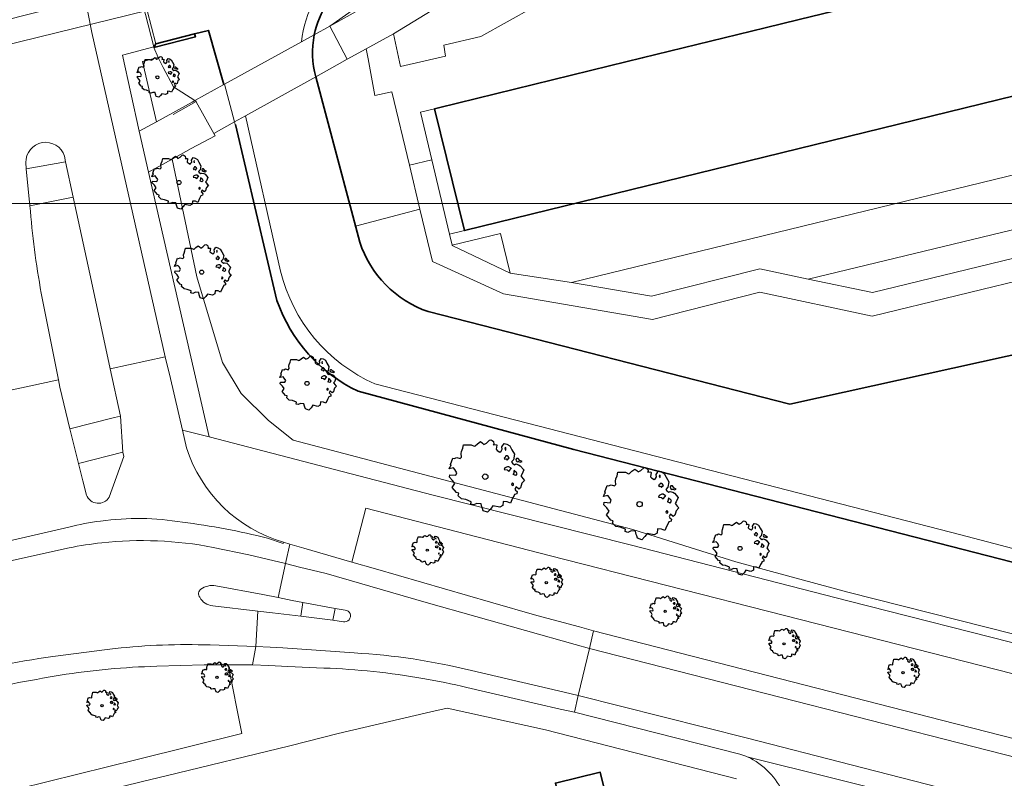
# Model space of a CAD drawing. Header units: metres. Extents: x 152391 to 157968, y 462336 to 467280.
# Tile 622 of 656: x 156858 to 156940, y 464230 to 464293. Entities that reach past the tile are written whole.
import ezdxf

# ---------------------------------------------------------------- set-up
doc = ezdxf.new("R2010")
doc.units = ezdxf.units.M
doc.header["$LTSCALE"] = 0.75
doc.layers.get('0').update_dxf_attribs({"lineweight": 25})
for name, color, linetype, lineweight in [('B-GV-GR-BOOM-S', 252, 'Continuous', 25), ('B-WE-GK-BESCHOEIING-G', 251, 'GK-BESCHOEIING', 35), ('B-WE-GK-KADEMUUR-GV', 5, 'Continuous', 35), ('B-WE-GR-BEPLANTING_CULTUUR_BODEMBEDEKKER-GV', 251, 'Continuous', 18), ('B-WE-GR-BEPLANTING_CULTUUR_HEESTERS-GV', 251, 'Continuous', 18), ('B-WE-GR-BEPLANTING_CULTUUR_VASTE PLANTENVAK-GV', 251, 'Continuous', 18), ('B-WE-GR-GROENVOORZIENING-GV', 251, 'Continuous', 18), ('B-WE-GR-HAAG-GV', 251, 'Continuous', 13), ('B-WE-GW-TALUD_KRUIN-G', 251, 'Continuous', 18), ('B-WE-IE-TERREINAFSCHEIDING_KUNSTMATIG_MUUR-GV', 251, 'Continuous', 18), ('B-WE-KW-KUNSTWERK_DEK-GV', 5, 'Continuous', 18), ('B-WE-KW-KUNSTWERK_DUIKER-G', 5, 'Continuous', 18), ('B-WE-KW-KUNSTWERK_DUIKER-GV', 5, 'Continuous', 18), ('B-WE-KW-KUNSTWERK_LANDHOOFD-GV', 5, 'Continuous', 18), ('B-WE-OG-BEBOUWING-GV', 6, 'Continuous', 35), ('B-WE-OG-TERREIN_CULTUURSCHEIDING-GV', 251, 'Continuous', 18), ('B-WE-OG-WATER_SLOOT-GV', 251, 'Continuous', 18), ('B-WE-VH-VERHARDING_ASFALT-GV', 251, 'Continuous', 18), ('B-WE-VH-VERHARDING_BETONSTRAATSTEEN-GV', 251, 'Continuous', 18), ('B-WE-VH-VERHARDING_OPEN-GV', 251, 'Continuous', 18), ('B-WE-VH-VERHARDING_STRAATBAKSTEEN-GV', 251, 'Continuous', 18), ('B-WE-VH-VERHARDING_TEGEL-GV', 251, 'Continuous', 18)]:
    doc.layers.add(name, color=color, linetype=linetype, lineweight=lineweight)
doc.layers.add('X-XX-AL-TEKENBLAD_HULPLIJN-G', color=7, linetype='Continuous', lineweight=18, plot=False)
doc.linetypes.add('GK-BESCHOEIING', pattern='A,30,-5,[1,NLCS.SHX,S=1,R=0,X=0,Y=0],-5', length=40)

# ---------------------------------------------------------------- blocks, each defined once
blk = doc.blocks.new('SGR-BOOM_21_30')
at = {"linetype": 'Continuous'}
for p, q in [((-0.365, 1.548), (-0.226, 1.647)), ((-0.226, 1.647), (-0.133, 1.581)), ((0.065, 1.581), (0.205, 1.712)), ((0.205, 1.712), (0.263, 1.729)), ((0.263, 1.729), (0.333, 1.696)), ((0.333, 1.696), (0.391, 1.647)), ((0.391, 1.647), (0.402, 1.532)), ((-1.633, 0.579), (-1.528, 0.875)), ((-1.528, 0.875), (-1.458, 0.858)), ((-1.458, 0.858), (-1.342, 0.908)), ((-1.342, 0.908), (-1.179, 0.858)), ((-1.179, 0.858), (-1.121, 0.924)), ((-1.133, 1.088), (-1.109, 1.187)), ((-1.121, 0.924), (-1.133, 1.088)), ((-1.109, 1.187), (-1.051, 1.335)), ((-1.051, 1.335), (-1.016, 1.499)), ((-1.016, 1.499), (-0.668, 1.499)), ((-0.668, 1.499), (-0.516, 1.433)), ((-0.516, 1.433), (-0.47, 1.45)), ((-0.47, 1.45), (-0.365, 1.548)), ((-0.133, 1.581), (-0.063, 1.515)), ((-0.063, 1.515), (0.065, 1.581)), ((0.402, 1.532), (0.379, 1.499)), ((0.379, 1.499), (0.53, 1.515)), ((0.542, 1.483), (0.507, 1.285)), ((0.507, 1.285), (0.565, 1.236)), ((0.53, 1.515), (0.542, 1.483)), ((0.565, 1.236), (0.693, 1.154)), ((0.693, 1.154), (0.751, 1.203)), ((0.751, 1.203), (0.798, 1.285)), ((0.786, 1.4), (0.891, 1.565)), ((0.798, 1.285), (0.786, 1.4)), ((0.891, 1.565), (1.019, 1.532)), ((0.937, 0.908), (0.891, 0.875)), ((0.891, 0.875), (0.926, 0.825)), ((0.972, 1.368), (0.926, 1.335)), ((0.926, 1.335), (0.949, 1.253)), ((0.926, 0.825), (0.984, 0.842)), ((0.972, 0.973), (0.937, 0.908)), ((0.949, 1.253), (0.961, 1.236)), ((0.961, 1.269), (0.972, 1.368)), ((1.03, 0.973), (0.972, 0.973)), ((0.984, 0.842), (1.03, 0.776)), ((1.019, 1.532), (1.158, 1.45)), ((1.077, 0.94), (1.03, 0.973)), ((1.03, 0.776), (1.077, 0.842)), ((1.124, 0.875), (1.077, 0.94)), ((1.077, 0.842), (1.124, 0.875)), ((1.158, 1.45), (1.251, 1.269)), ((1.251, 1.269), (1.379, 1.055)), ((1.379, 1.055), (1.321, 0.793)), ((1.472, 0.858), (1.438, 0.809)), ((1.542, 0.858), (1.472, 0.858)), ((1.624, 0.76), (1.542, 0.858)), ((-1.703, 0.365), (-1.656, 0.48)), ((-1.493, 0.415), (-1.703, 0.365)), ((-1.679, -0.029), (-1.668, 0.086)), ((-1.668, 0.086), (-1.389, 0.07)), ((-1.656, 0.48), (-1.598, 0.53)), ((-1.598, 0.53), (-1.633, 0.579)), ((-1.423, 0.333), (-1.493, 0.415)), ((-1.33, 0.185), (-1.423, 0.333)), ((-1.389, 0.07), (-1.33, 0.185)), ((0.926, 0.415), (0.891, 0.333)), ((0.891, 0.333), (1.03, 0.316)), ((1.054, 0.464), (0.926, 0.415)), ((1.03, 0.316), (1.112, 0.251)), ((1.112, 0.464), (1.054, 0.464)), ((1.217, 0.398), (1.112, 0.464)), ((1.112, 0.251), (1.205, 0.365)), ((1.205, 0.365), (1.24, 0.415)), ((1.321, 0.793), (1.228, 0.694)), ((1.228, 0.694), (1.275, 0.628)), ((1.275, 0.628), (1.379, 0.563)), ((1.344, 0.185), (1.31, 0.103)), ((1.434, 0.049), (1.31, 0.103)), ((1.356, 0.3), (1.344, 0.234)), ((1.344, 0.234), (1.344, 0.185)), ((1.426, 0.234), (1.356, 0.3)), ((1.379, 0.563), (1.438, 0.595)), ((1.472, 0.201), (1.426, 0.234)), ((1.434, 0.049), (1.507, 0.136)), ((1.438, 0.809), (1.461, 0.743)), ((1.438, 0.595), (1.565, 0.563)), ((1.461, 0.743), (1.531, 0.694)), ((1.507, 0.136), (1.472, 0.201)), ((1.531, 0.727), (1.635, 0.678)), ((1.531, 0.694), (1.542, 0.727)), ((1.565, 0.563), (1.635, 0.513)), ((1.728, 0.71), (1.624, 0.76)), ((1.635, 0.678), (1.728, 0.71)), ((1.635, 0.513), (1.81, 0.316)), ((1.717, 0.103), (1.67, 0.037)), ((1.67, 0.037), (1.763, -0.094)), ((1.81, 0.316), (1.717, 0.103)), ((-1.54, -0.177), (-1.679, -0.029)), ((-1.551, -0.505), (-1.493, -0.423)), ((-1.354, -0.752), (-1.551, -0.505)), ((-1.435, -0.324), (-1.54, -0.177)), ((-1.493, -0.423), (-1.435, -0.324)), ((-1.249, -0.784), (-1.354, -0.752)), ((-1.272, -0.899), (-1.249, -0.784)), ((1.286, -0.292), (1.24, -0.357)), ((1.24, -0.357), (1.251, -0.423)), ((1.263, -0.423), (1.333, -0.407)), ((1.333, -0.341), (1.286, -0.292)), ((1.333, -0.407), (1.333, -0.341)), ((1.484, -0.801), (1.368, -0.834)), ((1.461, -0.472), (1.391, -0.587)), ((1.391, -0.587), (1.426, -0.637)), ((1.426, -0.637), (1.496, -0.702)), ((1.577, -0.587), (1.461, -0.472)), ((1.496, -0.702), (1.484, -0.801)), ((1.658, -0.522), (1.577, -0.587)), ((1.682, -0.423), (1.658, -0.522)), ((1.717, -0.308), (1.682, -0.423)), ((1.845, -0.177), (1.717, -0.308)), ((1.763, -0.094), (1.845, -0.177)), ((-1.109, -1.047), (-1.272, -0.899)), ((-0.912, -1.08), (-1.109, -1.047)), ((-0.668, -1.179), (-0.912, -1.08)), ((-0.679, -1.294), (-0.668, -1.179)), ((-0.551, -1.326), (-0.679, -1.294)), ((-0.4, -1.261), (-0.551, -1.326)), ((-0.191, -1.277), (-0.4, -1.261)), ((-0.156, -1.425), (-0.191, -1.277)), ((-0.133, -1.491), (-0.156, -1.425)), ((-0.098, -1.606), (-0.133, -1.491)), ((0.112, -1.671), (-0.098, -1.606)), ((0.251, -1.524), (0.112, -1.671)), ((0.356, -1.376), (0.251, -1.524)), ((0.682, -1.441), (0.356, -1.376)), ((0.833, -1.359), (0.682, -1.441)), ((0.844, -1.162), (0.833, -1.359)), ((1.03, -1.179), (0.844, -1.162)), ((1.182, -1.244), (1.03, -1.179)), ((1.286, -1.014), (1.182, -1.244)), ((1.356, -0.883), (1.286, -1.014)), ((1.368, -0.834), (1.356, -0.883))]:
    blk.add_line(p, q, dxfattribs=at)
blk.add_circle((0, 0), 0.126, dxfattribs=at)
blk = doc.blocks.new('SGR-BOOM_31_50')
at = {"linetype": 'Continuous'}
for p, q in [((-1.479, 1.582), (-1.402, 1.78)), ((-1.402, 1.78), (-1.355, 1.999)), ((-1.355, 1.999), (-0.89, 1.999)), ((-0.89, 1.999), (-0.688, 1.911)), ((-0.688, 1.911), (-0.626, 1.933)), ((-0.626, 1.933), (-0.487, 2.064)), ((-0.487, 2.064), (-0.301, 2.196)), ((-0.301, 2.196), (-0.177, 2.108)), ((-0.177, 2.108), (-0.084, 2.02)), ((-0.084, 2.02), (0.087, 2.108)), ((0.087, 2.108), (0.273, 2.283)), ((0.273, 2.283), (0.351, 2.305)), ((0.351, 2.305), (0.444, 2.261)), ((0.444, 2.261), (0.521, 2.196)), ((0.537, 2.042), (0.506, 1.999)), ((0.506, 1.999), (0.707, 2.02)), ((0.521, 2.196), (0.537, 2.042)), ((0.723, 1.977), (0.676, 1.714)), ((0.676, 1.714), (0.754, 1.648)), ((0.707, 2.02), (0.723, 1.977)), ((0.754, 1.648), (0.924, 1.539)), ((1.002, 1.604), (1.064, 1.714)), ((1.048, 1.867), (1.188, 2.086)), ((1.064, 1.714), (1.048, 1.867)), ((1.188, 2.086), (1.358, 2.042)), ((1.296, 1.823), (1.234, 1.78)), ((1.234, 1.78), (1.265, 1.67)), ((1.265, 1.67), (1.281, 1.648)), ((1.281, 1.692), (1.296, 1.823)), ((1.358, 2.042), (1.545, 1.933)), ((1.545, 1.933), (1.669, 1.692)), ((1.669, 1.692), (1.839, 1.407)), ((-2.177, 0.772), (-2.038, 1.166)), ((-2.038, 1.166), (-1.944, 1.144)), ((-1.944, 1.144), (-1.789, 1.21)), ((-1.789, 1.21), (-1.572, 1.144)), ((-1.572, 1.144), (-1.495, 1.232)), ((-1.51, 1.451), (-1.479, 1.582)), ((-1.495, 1.232), (-1.51, 1.451)), ((0.924, 1.539), (1.002, 1.604)), ((1.25, 1.21), (1.188, 1.166)), ((1.188, 1.166), (1.234, 1.101)), ((1.234, 1.101), (1.312, 1.122)), ((1.296, 1.298), (1.25, 1.21)), ((1.374, 1.298), (1.296, 1.298)), ((1.312, 1.122), (1.374, 1.035)), ((1.436, 1.254), (1.374, 1.298)), ((1.374, 1.035), (1.436, 1.122)), ((1.498, 1.166), (1.436, 1.254)), ((1.436, 1.122), (1.498, 1.166)), ((1.762, 1.057), (1.638, 0.925)), ((1.638, 0.925), (1.7, 0.838)), ((1.7, 0.838), (1.839, 0.75)), ((1.839, 1.407), (1.762, 1.057)), ((1.963, 1.144), (1.917, 1.079)), ((1.917, 1.079), (1.948, 0.991)), ((1.948, 0.991), (2.041, 0.925)), ((2.056, 1.144), (1.963, 1.144)), ((2.041, 0.969), (2.18, 0.903)), ((2.041, 0.925), (2.056, 0.969)), ((2.165, 1.013), (2.056, 1.144)), ((2.304, 0.947), (2.165, 1.013)), ((2.18, 0.903), (2.304, 0.947)), ((-2.27, 0.487), (-2.208, 0.641)), ((-1.991, 0.553), (-2.27, 0.487)), ((-2.239, -0.038), (-2.224, 0.115)), ((-2.224, 0.115), (-1.851, 0.093)), ((-2.208, 0.641), (-2.131, 0.706)), ((-2.131, 0.706), (-2.177, 0.772)), ((-1.898, 0.444), (-1.991, 0.553)), ((-1.774, 0.246), (-1.898, 0.444)), ((-1.851, 0.093), (-1.774, 0.246)), ((1.234, 0.553), (1.188, 0.444)), ((1.188, 0.444), (1.374, 0.422)), ((1.405, 0.619), (1.234, 0.553)), ((1.374, 0.422), (1.483, 0.334)), ((1.483, 0.619), (1.405, 0.619)), ((1.622, 0.531), (1.483, 0.619)), ((1.483, 0.334), (1.607, 0.487)), ((1.607, 0.487), (1.653, 0.553)), ((1.793, 0.246), (1.746, 0.137)), ((1.911, 0.065), (1.746, 0.137)), ((1.808, 0.4), (1.793, 0.312)), ((1.793, 0.312), (1.793, 0.246)), ((1.901, 0.312), (1.808, 0.4)), ((1.839, 0.75), (1.917, 0.794)), ((1.963, 0.268), (1.901, 0.312)), ((1.911, 0.065), (2.01, 0.181)), ((1.917, 0.794), (2.087, 0.75)), ((2.01, 0.181), (1.963, 0.268)), ((2.087, 0.75), (2.18, 0.684)), ((2.18, 0.684), (2.413, 0.422)), ((2.289, 0.137), (2.227, 0.049)), ((2.227, 0.049), (2.351, -0.126)), ((2.413, 0.422), (2.289, 0.137)), ((-2.053, -0.235), (-2.239, -0.038)), ((-2.069, -0.673), (-1.991, -0.564)), ((-1.805, -1.002), (-2.069, -0.673)), ((-1.913, -0.433), (-2.053, -0.235)), ((-1.991, -0.564), (-1.913, -0.433)), ((1.715, -0.389), (1.653, -0.476)), ((1.653, -0.476), (1.669, -0.564)), ((1.684, -0.564), (1.777, -0.542)), ((1.777, -0.454), (1.715, -0.389)), ((1.777, -0.542), (1.777, -0.454)), ((1.948, -0.63), (1.855, -0.783)), ((1.855, -0.783), (1.901, -0.849)), ((2.103, -0.783), (1.948, -0.63)), ((2.211, -0.695), (2.103, -0.783)), ((2.242, -0.564), (2.211, -0.695)), ((2.289, -0.411), (2.242, -0.564)), ((2.459, -0.235), (2.289, -0.411)), ((2.351, -0.126), (2.459, -0.235)), ((-1.665, -1.046), (-1.805, -1.002)), ((-1.696, -1.199), (-1.665, -1.046)), ((-1.479, -1.396), (-1.696, -1.199)), ((-1.216, -1.44), (-1.479, -1.396)), ((-0.89, -1.571), (-1.216, -1.44)), ((-0.906, -1.725), (-0.89, -1.571)), ((1.126, -1.55), (1.11, -1.812)), ((1.374, -1.571), (1.126, -1.55)), ((1.576, -1.659), (1.374, -1.571)), ((1.715, -1.352), (1.576, -1.659)), ((1.808, -1.177), (1.715, -1.352)), ((1.824, -1.112), (1.808, -1.177)), ((1.979, -1.068), (1.824, -1.112)), ((1.901, -0.849), (1.994, -0.936)), ((1.994, -0.936), (1.979, -1.068)), ((-0.735, -1.769), (-0.906, -1.725)), ((-0.533, -1.681), (-0.735, -1.769)), ((-0.254, -1.703), (-0.533, -1.681)), ((-0.208, -1.9), (-0.254, -1.703)), ((-0.177, -1.988), (-0.208, -1.9)), ((-0.13, -2.141), (-0.177, -1.988)), ((0.149, -2.229), (-0.13, -2.141)), ((0.335, -2.031), (0.149, -2.229)), ((0.475, -1.834), (0.335, -2.031)), ((0.909, -1.922), (0.475, -1.834)), ((1.11, -1.812), (0.909, -1.922))]:
    blk.add_line(p, q, dxfattribs=at)
blk.add_circle((0, 0), 0.169, dxfattribs=at)
blk = doc.blocks.new('SGR-BOOM_50_100')
at = {"linetype": 'Continuous'}
for p, q in [((-1.869, 2.373), (-1.807, 2.665)), ((-1.807, 2.665), (-1.187, 2.665)), ((-1.187, 2.665), (-0.918, 2.548)), ((-0.918, 2.548), (-0.835, 2.577)), ((-0.835, 2.577), (-0.649, 2.752)), ((-0.649, 2.752), (-0.401, 2.928)), ((-0.401, 2.928), (-0.236, 2.811)), ((-0.236, 2.811), (-0.112, 2.694)), ((-0.112, 2.694), (0.116, 2.811)), ((0.116, 2.811), (0.364, 3.044)), ((0.364, 3.044), (0.467, 3.074)), ((0.467, 3.074), (0.591, 3.015)), ((0.591, 3.015), (0.695, 2.928)), ((0.715, 2.723), (0.674, 2.665)), ((0.674, 2.665), (0.943, 2.694)), ((0.695, 2.928), (0.715, 2.723)), ((0.964, 2.636), (0.902, 2.285)), ((0.943, 2.694), (0.964, 2.636)), ((1.398, 2.49), (1.584, 2.782)), ((1.418, 2.285), (1.398, 2.49)), ((1.584, 2.782), (1.811, 2.723)), ((1.811, 2.723), (2.059, 2.577)), ((2.059, 2.577), (2.225, 2.256)), ((-2.014, 1.935), (-1.972, 2.11)), ((-1.993, 1.643), (-2.014, 1.935)), ((-1.972, 2.11), (-1.869, 2.373)), ((0.902, 2.285), (1.005, 2.198)), ((1.005, 2.198), (1.232, 2.052)), ((1.232, 2.052), (1.336, 2.139)), ((1.336, 2.139), (1.418, 2.285)), ((1.729, 2.431), (1.646, 2.373)), ((1.646, 2.373), (1.687, 2.227)), ((1.729, 1.73), (1.667, 1.613)), ((1.687, 2.227), (1.708, 2.198)), ((1.708, 2.256), (1.729, 2.431)), ((1.832, 1.73), (1.729, 1.73)), ((1.915, 1.672), (1.832, 1.73)), ((1.997, 1.555), (1.915, 1.672)), ((2.225, 2.256), (2.452, 1.876)), ((2.452, 1.876), (2.349, 1.409)), ((-3.027, 0.65), (-2.944, 0.854)), ((-2.944, 0.854), (-2.841, 0.942)), ((-2.903, 1.029), (-2.717, 1.555)), ((-2.841, 0.942), (-2.903, 1.029)), ((-2.717, 1.555), (-2.593, 1.526)), ((-2.593, 1.526), (-2.386, 1.613)), ((-2.386, 1.613), (-2.096, 1.526)), ((-2.096, 1.526), (-1.993, 1.643)), ((1.667, 1.613), (1.584, 1.555)), ((1.584, 1.555), (1.646, 1.467)), ((1.646, 1.467), (1.749, 1.497)), ((1.873, 0.825), (1.646, 0.737)), ((1.749, 1.497), (1.832, 1.38)), ((1.832, 1.38), (1.915, 1.497)), ((1.977, 0.825), (1.873, 0.825)), ((1.915, 1.497), (1.997, 1.555)), ((2.163, 0.708), (1.977, 0.825)), ((2.349, 1.409), (2.183, 1.234)), ((2.183, 1.234), (2.266, 1.117)), ((2.266, 1.117), (2.452, 1)), ((2.452, 1), (2.556, 1.059)), ((2.618, 1.526), (2.556, 1.438)), ((2.556, 1.438), (2.597, 1.321)), ((2.556, 1.059), (2.783, 1)), ((2.597, 1.321), (2.721, 1.234)), ((2.742, 1.526), (2.618, 1.526)), ((2.721, 1.292), (2.907, 1.205)), ((2.721, 1.234), (2.742, 1.292)), ((2.886, 1.351), (2.742, 1.526)), ((2.783, 1), (2.907, 0.913)), ((3.072, 1.263), (2.886, 1.351)), ((2.907, 1.205), (3.072, 1.263)), ((2.907, 0.913), (3.217, 0.562)), ((-2.655, 0.737), (-3.027, 0.65)), ((-2.985, -0.051), (-2.965, 0.153)), ((-2.965, 0.153), (-2.469, 0.124)), ((-2.531, 0.591), (-2.655, 0.737)), ((-2.365, 0.329), (-2.531, 0.591)), ((-2.469, 0.124), (-2.365, 0.329)), ((1.646, 0.737), (1.584, 0.591)), ((1.584, 0.591), (1.832, 0.562)), ((1.832, 0.562), (1.977, 0.445)), ((1.977, 0.445), (2.142, 0.65)), ((2.142, 0.65), (2.204, 0.737)), ((2.39, 0.329), (2.328, 0.183)), ((2.549, 0.087), (2.328, 0.183)), ((2.411, 0.533), (2.39, 0.416)), ((2.39, 0.416), (2.39, 0.329)), ((2.535, 0.416), (2.411, 0.533)), ((2.618, 0.358), (2.535, 0.416)), ((2.549, 0.087), (2.68, 0.241)), ((2.68, 0.241), (2.618, 0.358)), ((3.052, 0.183), (2.969, 0.066)), ((2.969, 0.066), (3.135, -0.168)), ((3.217, 0.562), (3.052, 0.183)), ((-2.737, -0.314), (-2.985, -0.051)), ((-2.758, -0.898), (-2.655, -0.752)), ((-2.551, -0.577), (-2.737, -0.314)), ((-2.655, -0.752), (-2.551, -0.577)), ((2.287, -0.518), (2.204, -0.635)), ((2.204, -0.635), (2.225, -0.752)), ((2.245, -0.752), (2.37, -0.723)), ((2.37, -0.606), (2.287, -0.518)), ((2.37, -0.723), (2.37, -0.606)), ((2.99, -0.752), (2.948, -0.927)), ((3.052, -0.548), (2.99, -0.752)), ((3.279, -0.314), (3.052, -0.548)), ((3.135, -0.168), (3.279, -0.314)), ((-2.407, -1.336), (-2.758, -0.898)), ((-2.22, -1.394), (-2.407, -1.336)), ((-2.262, -1.599), (-2.22, -1.394)), ((-1.972, -1.862), (-2.262, -1.599)), ((2.411, -1.57), (2.287, -1.803)), ((2.432, -1.482), (2.411, -1.57)), ((2.638, -1.424), (2.432, -1.482)), ((2.597, -0.84), (2.473, -1.044)), ((2.473, -1.044), (2.535, -1.132)), ((2.535, -1.132), (2.659, -1.248)), ((2.804, -1.044), (2.597, -0.84)), ((2.659, -1.248), (2.638, -1.424)), ((2.948, -0.927), (2.804, -1.044)), ((-1.621, -1.92), (-1.972, -1.862)), ((-1.187, -2.095), (-1.621, -1.92)), ((-1.207, -2.3), (-1.187, -2.095)), ((-0.98, -2.358), (-1.207, -2.3)), ((-0.711, -2.241), (-0.98, -2.358)), ((-0.339, -2.271), (-0.711, -2.241)), ((-0.277, -2.533), (-0.339, -2.271)), ((0.633, -2.446), (0.447, -2.709)), ((1.212, -2.563), (0.633, -2.446)), ((1.48, -2.417), (1.212, -2.563)), ((1.501, -2.066), (1.48, -2.417)), ((1.832, -2.095), (1.501, -2.066)), ((2.101, -2.212), (1.832, -2.095)), ((2.287, -1.803), (2.101, -2.212)), ((-0.236, -2.65), (-0.277, -2.533)), ((-0.174, -2.855), (-0.236, -2.65)), ((0.199, -2.971), (-0.174, -2.855)), ((0.447, -2.709), (0.199, -2.971))]:
    blk.add_line(p, q, dxfattribs=at)
blk.add_circle((0, 0), 0.225, dxfattribs=at)
blk = doc.blocks.new('SGR-BOOM_0_20')
at = {"linetype": 'Continuous'}
for p, q in [((-0.85, 0.816), (-0.832, 0.89)), ((-0.832, 0.89), (-0.788, 1.001)), ((-0.788, 1.001), (-0.762, 1.124)), ((-0.762, 1.124), (-0.501, 1.124)), ((-0.501, 1.124), (-0.387, 1.075)), ((-0.387, 1.075), (-0.352, 1.087)), ((-0.352, 1.087), (-0.274, 1.161)), ((-0.274, 1.161), (-0.169, 1.235)), ((-0.169, 1.235), (-0.099, 1.186)), ((-0.099, 1.186), (-0.047, 1.137)), ((-0.047, 1.137), (0.049, 1.186)), ((0.049, 1.186), (0.154, 1.284)), ((0.154, 1.284), (0.197, 1.297)), ((0.197, 1.297), (0.25, 1.272)), ((0.25, 1.272), (0.293, 1.235)), ((0.302, 1.149), (0.284, 1.124)), ((0.284, 1.124), (0.398, 1.137)), ((0.293, 1.235), (0.302, 1.149)), ((0.407, 1.112), (0.38, 0.964)), ((0.38, 0.964), (0.424, 0.927)), ((0.398, 1.137), (0.407, 1.112)), ((0.424, 0.927), (0.52, 0.865)), ((0.52, 0.865), (0.564, 0.902)), ((0.564, 0.902), (0.598, 0.964)), ((0.59, 1.05), (0.668, 1.173)), ((0.598, 0.964), (0.59, 1.05)), ((0.668, 1.173), (0.764, 1.149)), ((0.729, 1.026), (0.694, 1.001)), ((0.694, 1.001), (0.712, 0.939)), ((0.712, 0.939), (0.721, 0.927)), ((0.721, 0.952), (0.729, 1.026)), ((0.764, 1.149), (0.869, 1.087)), ((0.869, 1.087), (0.939, 0.952)), ((0.939, 0.952), (1.035, 0.792)), ((-1.277, 0.274), (-1.242, 0.36)), ((-1.12, 0.311), (-1.277, 0.274)), ((-1.259, -0.022), (-1.251, 0.065)), ((-1.251, 0.065), (-1.041, 0.052)), ((-1.242, 0.36), (-1.198, 0.397)), ((-1.225, 0.434), (-1.146, 0.656)), ((-1.198, 0.397), (-1.225, 0.434)), ((-1.146, 0.656), (-1.094, 0.644)), ((-1.068, 0.249), (-1.12, 0.311)), ((-1.094, 0.644), (-1.007, 0.681)), ((-0.998, 0.139), (-1.068, 0.249)), ((-1.041, 0.052), (-0.998, 0.139)), ((-1.007, 0.681), (-0.884, 0.644)), ((-0.884, 0.644), (-0.841, 0.693)), ((-0.841, 0.693), (-0.85, 0.816)), ((0.703, 0.681), (0.668, 0.656)), ((0.668, 0.656), (0.694, 0.619)), ((0.694, 0.311), (0.668, 0.249)), ((0.668, 0.249), (0.773, 0.237)), ((0.694, 0.619), (0.738, 0.631)), ((0.79, 0.348), (0.694, 0.311)), ((0.729, 0.73), (0.703, 0.681)), ((0.773, 0.73), (0.729, 0.73)), ((0.738, 0.631), (0.773, 0.582)), ((0.808, 0.705), (0.773, 0.73)), ((0.773, 0.582), (0.808, 0.631)), ((0.773, 0.237), (0.834, 0.188)), ((0.834, 0.348), (0.79, 0.348)), ((0.843, 0.656), (0.808, 0.705)), ((0.808, 0.631), (0.843, 0.656)), ((0.912, 0.299), (0.834, 0.348)), ((0.834, 0.188), (0.904, 0.274)), ((0.904, 0.274), (0.93, 0.311)), ((0.991, 0.594), (0.921, 0.521)), ((0.921, 0.521), (0.956, 0.471)), ((0.956, 0.471), (1.035, 0.422)), ((1.008, 0.139), (0.982, 0.077)), ((1.075, 0.037), (0.982, 0.077)), ((1.035, 0.792), (0.991, 0.594)), ((1.017, 0.225), (1.008, 0.176)), ((1.008, 0.176), (1.008, 0.139)), ((1.069, 0.176), (1.017, 0.225)), ((1.035, 0.422), (1.078, 0.447)), ((1.104, 0.151), (1.069, 0.176)), ((1.075, 0.037), (1.13, 0.102)), ((1.104, 0.644), (1.078, 0.607)), ((1.078, 0.607), (1.096, 0.557)), ((1.078, 0.447), (1.174, 0.422)), ((1.096, 0.557), (1.148, 0.521)), ((1.157, 0.644), (1.104, 0.644)), ((1.13, 0.102), (1.104, 0.151)), ((1.148, 0.545), (1.226, 0.508)), ((1.148, 0.521), (1.157, 0.545)), ((1.218, 0.57), (1.157, 0.644)), ((1.174, 0.422), (1.226, 0.385)), ((1.296, 0.533), (1.218, 0.57)), ((1.226, 0.508), (1.296, 0.533)), ((1.226, 0.385), (1.357, 0.237)), ((1.287, 0.077), (1.253, 0.028)), ((1.253, 0.028), (1.322, -0.071)), ((1.357, 0.237), (1.287, 0.077)), ((-1.155, -0.132), (-1.259, -0.022)), ((-1.164, -0.379), (-1.12, -0.317)), ((-1.015, -0.564), (-1.164, -0.379)), ((-1.076, -0.243), (-1.155, -0.132)), ((-1.12, -0.317), (-1.076, -0.243)), ((-0.937, -0.588), (-1.015, -0.564)), ((-0.954, -0.675), (-0.937, -0.588)), ((-0.832, -0.785), (-0.954, -0.675)), ((-0.684, -0.81), (-0.832, -0.785)), ((-0.501, -0.884), (-0.684, -0.81)), ((0.965, -0.761), (0.886, -0.933)), ((0.965, -0.219), (0.93, -0.268)), ((0.93, -0.268), (0.939, -0.317)), ((0.947, -0.317), (1, -0.305)), ((1, -0.256), (0.965, -0.219)), ((1.017, -0.662), (0.965, -0.761)), ((1, -0.305), (1, -0.256)), ((1.026, -0.625), (1.017, -0.662)), ((1.113, -0.601), (1.026, -0.625)), ((1.096, -0.354), (1.043, -0.44)), ((1.043, -0.44), (1.069, -0.477)), ((1.069, -0.477), (1.122, -0.527)), ((1.183, -0.44), (1.096, -0.354)), ((1.122, -0.527), (1.113, -0.601)), ((1.244, -0.391), (1.183, -0.44)), ((1.261, -0.317), (1.244, -0.391)), ((1.287, -0.231), (1.261, -0.317)), ((1.383, -0.132), (1.287, -0.231)), ((1.322, -0.071), (1.383, -0.132)), ((-0.509, -0.97), (-0.501, -0.884)), ((-0.413, -0.995), (-0.509, -0.97)), ((-0.3, -0.946), (-0.413, -0.995)), ((-0.143, -0.958), (-0.3, -0.946)), ((-0.117, -1.069), (-0.143, -0.958)), ((-0.099, -1.118), (-0.117, -1.069)), ((-0.073, -1.204), (-0.099, -1.118)), ((0.084, -1.254), (-0.073, -1.204)), ((0.188, -1.143), (0.084, -1.254)), ((0.267, -1.032), (0.188, -1.143)), ((0.511, -1.081), (0.267, -1.032)), ((0.625, -1.019), (0.511, -1.081)), ((0.633, -0.872), (0.625, -1.019)), ((0.773, -0.884), (0.633, -0.872)), ((0.886, -0.933), (0.773, -0.884))]:
    blk.add_line(p, q, dxfattribs=at)
blk.add_circle((0, 0), 0.0948, dxfattribs=at)

msp = doc.modelspace()

# ---------------------------------------------------------------- linework, layer by layer
at = {"layer": 'B-WE-GK-BESCHOEIING-G'}
for points in [[(156885.956, 464296.842, 0.194531), (156882.808, 464292.042)], [(156882.81, 464292.042, 0.116178), (156882.929, 464288.539)], [(156886.609, 464274.724, 0.23534), (156892.333, 464268.903)], [(156879.692, 464269.823, 0.200836), (156886.479, 464262.24)]]:
    msp.add_lwpolyline(points, format="xyb", dxfattribs=at)
for points in [[(156872.803, 464292.119), (156873.973, 464292.42), (156875.253, 464287.887)], [(156882.929, 464288.539), (156882.929, 464288.538), (156886.609, 464274.724)], [(156876.217, 464284.558), (156879.692, 464269.823)], [(156892.333, 464268.903), (156922.551, 464261.174)], [(156922.551, 464261.174), (156952.202, 464267.726)], [(156886.479, 464262.24), (156904.501, 464257.38), (156959.383, 464243.265), (156972.255, 464239.92)]]:
    msp.add_lwpolyline(points, dxfattribs=at)
at = {"layer": 'B-WE-GK-KADEMUUR-GV'}
msp.add_lwpolyline([(156869.401, 464290.991), (156872.868, 464291.868), (156872.803, 464292.119), (156869.565, 464291.287)], close=True, dxfattribs=at)
at = {"layer": 'B-WE-GR-BEPLANTING_CULTUUR_BODEMBEDEKKER-GV'}
msp.add_lwpolyline([(156892.333, 464268.903), (156922.551, 464261.174), (156952.202, 464267.726), (156952.172, 464267.859), (156951.773, 464269.445), (156950.958, 464272.885), (156950.76, 464273.718), (156929.45, 464268.527), (156920.048, 464270.523), (156911.094, 464268.25), (156898.623, 464270.384), (156892.685, 464273.097), (156891.638, 464277.474), (156886.258, 464276.041), (156886.609, 464274.724)], dxfattribs=at)
msp.add_lwpolyline([(156886.609, 464274.724, 0.23534), (156892.333, 464268.903)], format="xyb", dxfattribs=at)
at = {"layer": 'B-WE-GR-BEPLANTING_CULTUUR_HEESTERS-GV'}
for points in [[(156898.574, 464296.94), (156898.213, 464297.311), (156894.235, 464295.094), (156889.419, 464292.144), (156890.022, 464289.408), (156893.783, 464290.279), (156893.646, 464291.174), (156896.732, 464291.906), (156901.142, 464294.364), (156899.955, 464295.582), (156899.691, 464295.853), (156898.927, 464296.578)], [(156895.358, 464275.678), (156892.861, 464285.861), (156891.675, 464285.577), (156892.624, 464281.609), (156894.115, 464275.373)]]:
    msp.add_lwpolyline(points, close=True, dxfattribs=at)
at = {"layer": 'B-WE-GR-BEPLANTING_CULTUUR_VASTE PLANTENVAK-GV'}
msp.add_lwpolyline([(156946.705, 464277.082), (156924.088, 464271.614), (156929.482, 464270.493), (156947.237, 464274.817)], close=True, dxfattribs=at)
at = {"layer": 'B-WE-GR-GROENVOORZIENING-GV'}
msp.add_lwpolyline([(156899.174, 464272.13), (156898.362, 464275.442), (156894.335, 464274.454), (156894.339, 464274.435)], close=True, dxfattribs=at)
at = {"layer": 'B-WE-GR-HAAG-GV'}
msp.add_lwpolyline([(156894.335, 464274.454), (156894.339, 464274.435), (156899.174, 464272.13), (156898.362, 464275.442)], close=True, dxfattribs=at)
at = {"layer": 'B-WE-GW-TALUD_KRUIN-G'}
msp.add_lwpolyline([(156950.76, 464273.718), (156929.45, 464268.527), (156920.048, 464270.523), (156911.094, 464268.25), (156898.623, 464270.384), (156892.685, 464273.097), (156891.638, 464277.474)], dxfattribs=at)
at = {"layer": 'B-WE-IE-TERREINAFSCHEIDING_KUNSTMATIG_MUUR-GV'}
msp.add_lwpolyline([(156870.822, 464299.828), (156870.784, 464300.013), (156867.314, 464299.187), (156869.387, 464291.045), (156869.401, 464290.991), (156869.565, 464291.287), (156868.85, 464294.091), (156868.315, 464296.185), (156867.591, 464299.022)], close=True, dxfattribs=at)
at = {"layer": 'B-WE-KW-KUNSTWERK_DEK-GV'}
msp.add_lwpolyline([(156884.116, 464292.761), (156882.808, 464292.042), (156881.736, 464291.452), (156875.3, 464287.913), (156875.253, 464287.887), (156872.813, 464286.546), (156872.929, 464286.469), (156872.942, 464286.445), (156874.402, 464283.802), (156876.139, 464284.767), (156877.05, 464285.273), (156882.929, 464288.538), (156884.731, 464289.539), (156885.566, 464290.003)], close=True, dxfattribs=at)
at = {"layer": 'B-WE-KW-KUNSTWERK_DUIKER-G'}
msp.add_lwpolyline([(156872.929, 464286.469), (156871.021, 464285.373)], dxfattribs=at)
at = {"layer": 'B-WE-KW-KUNSTWERK_DUIKER-GV'}
msp.add_lwpolyline([(156845.553, 464290.368), (156845.999, 464288.493), (156868.85, 464294.091), (156868.315, 464296.185)], close=True, dxfattribs=at)
at = {"layer": 'B-WE-KW-KUNSTWERK_LANDHOOFD-GV'}
msp.add_lwpolyline([(156882.929, 464288.538), (156884.731, 464289.539), (156885.566, 464290.003), (156884.116, 464292.761), (156882.808, 464292.042)], dxfattribs=at)
msp.add_lwpolyline([(156882.808, 464292.042, 0.116152), (156882.929, 464288.538)], format="xyb", dxfattribs=at)
msp.add_lwpolyline([(156875.3, 464287.913), (156875.253, 464287.887), (156872.813, 464286.546), (156872.929, 464286.469), (156872.942, 464286.445), (156874.402, 464283.802), (156876.139, 464284.767)], close=True, dxfattribs=at)
at = {"layer": 'B-WE-OG-BEBOUWING-GV'}
msp.add_lwpolyline([(156998.722, 464314.894), (156942.102, 464301.007), (156940.646, 464300.65), (156941.119, 464298.721), (156941.356, 464297.755), (156936.436, 464296.548), (156933.562, 464295.844), (156923.349, 464293.339), (156920.489, 464292.637), (156910.222, 464290.119), (156907.481, 464289.447), (156893.185, 464285.94), (156892.861, 464285.861), (156895.358, 464275.678), (156944.144, 464287.644), (156943.451, 464290.47), (156995.793, 464303.348)], dxfattribs=at)
msp.add_lwpolyline([(156907.289, 464221.433), (156908.669, 464215.766), (156917.404, 464217.901), (156916.028, 464223.548), (156908.806, 464221.788), (156907.375, 464227.66), (156906.712, 464230.38), (156902.971, 464229.469), (156903.634, 464226.749), (156904.206, 464226.888), (156905.633, 464221.032)], close=True, dxfattribs=at)
at = {"layer": 'B-WE-OG-TERREIN_CULTUURSCHEIDING-GV'}
for points in [[(156884.116, 464292.761), (157000, 464357.47), (157002.902, 464359.098), (157023.458, 464370.632), (157023.018, 464371.346), (157000, 464358.394), (156966.195, 464339.559), (156954.11, 464332.64), (156945.267, 464327.91), (156938.73, 464324.189), (156932.703, 464320.878), (156923.651, 464316.061), (156918.227, 464313.248), (156907.278, 464306.79), (156901.7, 464303.563), (156892.138, 464298.425)], [(156872.813, 464286.546), (156875.253, 464287.887), (156873.973, 464292.42), (156872.803, 464292.119), (156872.868, 464291.868), (156869.401, 464290.991), (156869.767, 464290.158), (156870.176, 464289.307), (156871.053, 464287.714)], [(156869.615, 464284.782), (156868.44, 464289.821), (156869.767, 464290.158), (156869.401, 464290.991), (156869.387, 464291.045), (156866.769, 464290.344), (156868.172, 464283.986)], [(156872.603, 464286.43), (156872.813, 464286.546), (156871.053, 464287.714), (156870.176, 464289.307), (156869.767, 464290.158), (156868.44, 464289.821), (156869.615, 464284.782)], [(156968.287, 464226.276), (156993.87, 464219.732), (156999.281, 464218.374), (157046.56, 464206.248), (157047.73, 464205.964), (157055.277, 464204.022), (157056.516, 464209.087), (157050.044, 464210.749), (156983.571, 464227.779), (156969.566, 464231.343), (156960.894, 464233.55), (156941.233, 464238.603), (156922.119, 464243.496), (156902.454, 464248.497), (156887.107, 464252.467), (156885.943, 464247.959), (156887.926, 464247.39), (156897.552, 464244.603), (156901.407, 464243.502), (156904.985, 464242.544), (156906.147, 464242.214), (156935.23, 464234.733)]]:
    msp.add_lwpolyline(points, close=True, dxfattribs=at)
for points in [[(156997.336, 464297.161), (156945.456, 464284.432), (156946.07, 464281.513), (156904.312, 464271.348), (156911.007, 464270.185), (156920.052, 464272.467), (156924.088, 464271.614), (156946.705, 464277.082), (156946.553, 464277.731), (156947.089, 464278.833), (156950.852, 464279.898), (156950.949, 464280.759), (156963.499, 464283.72), (156964.068, 464281.421), (156967.99, 464282.368), (156967.379, 464284.643), (156980.698, 464288.005), (156981.341, 464285.646), (156981.781, 464283.864), (156986.654, 464285.05), (156985.61, 464289.278), (156998.54, 464292.333)], [(156943.595, 464241.342), (156927.414, 464245.428), (156918.054, 464247.967), (156909.426, 464250.684), (156893.646, 464254.824), (156881.047, 464258.154), (156878.975, 464259.786), (156876.702, 464262.059), (156875.145, 464264.646), (156872.992, 464271.806), (156870.923, 464281.662), (156868.957, 464280.576), (156874.015, 464258.425), (156884.496, 464255.707), (156892.733, 464253.552), (156909.214, 464249.395), (156927.4, 464244.726), (156942.766, 464240.822)], [(156853.644, 464236.979), (156839.03, 464233.504), (156813.088, 464227.173), (156815.149, 464218.586), (156815.174, 464218.484), (156831.351, 464222.453), (156855.579, 464228.372), (156867.993, 464231.449), (156876.741, 464233.617), (156875.62, 464239.352), (156873.608, 464239.353), (156869.635, 464239.247)]]:
    msp.add_lwpolyline(points, dxfattribs=at)
for points in [[(156869.635, 464239.247, 0.015808), (156865.59, 464238.999)], [(156861.569, 464238.494, 0.011717), (156853.644, 464236.979)], [(156865.59, 464238.999, 0.016191), (156861.569, 464238.494)]]:
    msp.add_lwpolyline(points, format="xyb", dxfattribs=at)
at = {"layer": 'B-WE-OG-WATER_SLOOT-GV'}
for points in [[(156882.808, 464292.042), (156884.116, 464292.761), (156892.138, 464298.425), (156901.7, 464303.563), (156907.278, 464306.79), (156918.227, 464313.248), (156923.651, 464316.061), (156932.703, 464320.878), (156938.73, 464324.189), (156945.267, 464327.91), (156954.11, 464332.64), (156966.195, 464339.559), (157000, 464358.394), (157023.018, 464371.346), (157022.362, 464372.412), (157000, 464360.032), (156900.191, 464304.208), (156885.956, 464296.842)], [(157000, 464368.975), (156903.224, 464315.129), (156883.72, 464304.277), (156880.542, 464302.776), (156876.739, 464301.391), (156870.822, 464299.828), (156867.591, 464299.022), (156868.315, 464296.185), (156868.85, 464294.091), (156869.565, 464291.287), (156872.803, 464292.119), (156873.973, 464292.42), (156875.253, 464287.887)], [(156881.736, 464291.452), (156882.808, 464292.042)], [(156882.808, 464292.042), (156881.736, 464291.452)], [(156886.609, 464274.724), (156886.258, 464276.041), (156882.929, 464288.538)], [(156875.253, 464287.887), (156875.3, 464287.913), (156876.139, 464284.767), (156877.05, 464285.273), (156879.986, 464272.296)], [(156879.986, 464272.296), (156877.05, 464285.273), (156876.139, 464284.767), (156876.19, 464284.543), (156876.217, 464284.558), (156879.692, 464269.823)], [(156879.692, 464269.823), (156876.217, 464284.558), (156876.19, 464284.543), (156876.139, 464284.767), (156874.402, 464283.802), (156874.511, 464283.605), (156872.513, 464282.538), (156870.923, 464281.662), (156872.992, 464271.806), (156875.145, 464264.646), (156876.702, 464262.059), (156878.975, 464259.786), (156881.047, 464258.154), (156893.646, 464254.824), (156909.426, 464250.684), (156918.054, 464247.967), (156927.414, 464245.428), (156943.595, 464241.342), (156957.959, 464237.456), (156967.114, 464235.357), (156973.795, 464233.335), (156975.976, 464232.731), (156974.954, 464236.657), (156975.166, 464236.735)], [(156971.255, 464271.921), (156958.033, 464269.015), (156952.202, 464267.726), (156922.551, 464261.174), (156892.333, 464268.903)], [(156972.255, 464239.92), (156959.383, 464243.265), (156904.501, 464257.38), (156886.479, 464262.24)], [(156886.479, 464262.24), (156904.501, 464257.38), (156959.383, 464243.265), (156972.255, 464239.92)], [(156973.283, 464240.606), (156951.179, 464246.478), (156936.867, 464250.226), (156887.883, 464262.86)], [(156887.883, 464262.86), (156936.867, 464250.226), (156951.179, 464246.478), (156973.283, 464240.606)]]:
    msp.add_lwpolyline(points, dxfattribs=at)
for points in [[(156885.444, 464297.703, 0.224616), (156881.736, 464291.452)], [(156881.736, 464291.452, -0.224616), (156885.444, 464297.703)], [(156885.956, 464296.842, 0.194531), (156882.808, 464292.042)], [(156882.808, 464292.042, -0.194531), (156885.956, 464296.842)], [(156882.929, 464288.538, -0.116152), (156882.808, 464292.042)], [(156892.333, 464268.903, -0.23534), (156886.609, 464274.724)], [(156887.883, 464262.86, -0.232797), (156879.986, 464272.296)], [(156879.986, 464272.296, 0.232797), (156887.883, 464262.86)], [(156886.479, 464262.24, -0.200836), (156879.692, 464269.823)], [(156879.692, 464269.823, 0.200836), (156886.479, 464262.24)]]:
    msp.add_lwpolyline(points, format="xyb", dxfattribs=at)
msp.add_lwpolyline([(156887.148, 464290.882), (156885.566, 464290.003), (156884.731, 464289.539), (156882.929, 464288.538), (156886.258, 464276.041), (156891.638, 464277.474), (156890.756, 464281.163), (156889.296, 464287.271), (156887.876, 464286.967), (156887.304, 464290.044)], close=True, dxfattribs=at)
at = {"layer": 'B-WE-VH-VERHARDING_ASFALT-GV'}
for points in [[(156864.207, 464292.24, -0.033619), (156861.901, 464310.561)], [(156858.706, 464281.359, -0.874609), (156861.921, 464281.903)], [(156859.988, 464270.446, -0.024493), (156859.037, 464277.758)], [(156880.242, 464249.611, -0.250594), (156872.131, 464257.518)], [(156865.67, 464253.392, -0.637643), (156863.774, 464253.565)], [(156864.948, 464251.387, -0.075812), (156871.794, 464251.288)], [(156871.794, 464251.288, 0.075812), (156864.948, 464251.387)], [(156862.291, 464250.875, -0.03008), (156864.948, 464251.387)], [(156864.948, 464251.387, 0.03008), (156862.291, 464250.875)], [(156871.794, 464251.288, -0.033103), (156878.897, 464249.949)], [(156878.897, 464249.949, 0.033103), (156871.794, 464251.288)], [(156862.323, 464249.149, -0.022118), (156865.041, 464249.567)], [(156865.041, 464249.567, 0.022118), (156862.323, 464249.149)], [(156865.041, 464249.567, -0.074738), (156874.354, 464249.189)], [(156874.354, 464249.189, 0.074738), (156865.041, 464249.567)], [(156874.576, 464245.981, 0.199958), (156873.325, 464245.679)], [(156873.325, 464245.679, -0.199958), (156874.576, 464245.981)], [(156873.325, 464245.679, 0.418725), (156873.236, 464245.008)], [(156873.236, 464245.008, -0.418725), (156873.325, 464245.679)], [(156873.236, 464245.008, 0.252142), (156874.316, 464244.296)], [(156874.316, 464244.296, -0.252142), (156873.236, 464245.008)], [(156885.241, 464242.967, 1.053958), (156885.386, 464243.947)], [(156885.386, 464243.947, -1.053958), (156885.241, 464242.967)], [(156874.101, 464241.022, 0.035397), (156866.163, 464240.727)], [(156866.163, 464240.727, -0.035397), (156874.101, 464241.022)], [(156860.966, 464240.063, 0.020451), (156851.536, 464238.266)], [(156851.536, 464238.266, -0.020451), (156860.966, 464240.063)], [(156886.14, 464240.359, -0.047961), (156895.939, 464238.875)], [(156895.939, 464238.875, 0.047961), (156886.14, 464240.359)], [(156865.59, 464238.999, -0.015808), (156869.635, 464239.247)], [(156853.644, 464236.979, -0.011717), (156861.569, 464238.494)], [(156861.569, 464238.494, -0.016191), (156865.59, 464238.999)], [(156883.605, 464239.091, -0.034049), (156891.886, 464238.229)], [(156891.886, 464238.229, -0.015212), (156895.561, 464237.475)]]:
    msp.add_lwpolyline(points, format="xyb", dxfattribs=at)
for points in [[(156861.921, 464281.903), (156862.019, 464281.421), (156862.659, 464278.461), (156864.173, 464271.417), (156865.752, 464264.111), (156870.348, 464265.111), (156864.207, 464292.24)], [(156859.037, 464277.758), (156858.738, 464280.833), (156858.706, 464281.359)], [(156855.857, 464261.991), (156861.427, 464263.206), (156859.988, 464270.446)], [(156872.131, 464257.518), (156871.788, 464258.993), (156870.79, 464263.298), (156870.348, 464265.111), (156865.752, 464264.111), (156866.607, 464260.154), (156866.816, 464257.136), (156866.902, 464256.797), (156865.67, 464253.392)], [(156863.774, 464253.565), (156863.458, 464254.742), (156863.097, 464256.203), (156862.368, 464259.108), (156861.553, 464262.571), (156861.427, 464263.206), (156855.857, 464261.991), (156856.077, 464260.756)], [(156862.291, 464250.875), (156848.869, 464247.789), (156847.246, 464247.417), (156810.358, 464238.987), (156806.694, 464238.149), (156804.178, 464237.587), (156798.995, 464236.232), (156782.527, 464231.901), (156779.871, 464231.186), (156778.458, 464230.49), (156778.328, 464230.443), (156777.723, 464230.224), (156777.386, 464230.094), (156776.821, 464229.876), (156770.776, 464227.684)], [(156847.246, 464247.417), (156848.869, 464247.789), (156862.291, 464250.875)], [(156874.354, 464249.189), (156877.328, 464248.551), (156880.417, 464247.827), (156880.758, 464249.461), (156880.242, 464249.611), (156880.211, 464249.501), (156878.897, 464249.949)], [(156878.897, 464249.949), (156880.211, 464249.501), (156880.242, 464249.611)], [(156784.735, 464230.634), (156790.48, 464232.221), (156800.16, 464234.757), (156805.033, 464236.02), (156825.453, 464240.691), (156851.613, 464246.769), (156862.323, 464249.149)], [(156862.323, 464249.149), (156851.613, 464246.769), (156825.453, 464240.691), (156805.033, 464236.02), (156800.16, 464234.757), (156790.48, 464232.221), (156784.735, 464230.634)], [(156874.576, 464245.981), (156878.517, 464245.246), (156879.791, 464244.983), (156880.417, 464247.827), (156877.328, 464248.551), (156874.354, 464249.189)], [(156895.939, 464238.875), (156903.692, 464237.07), (156904.876, 464236.805), (156905.813, 464240.734), (156904.62, 464241.062), (156892.166, 464244.579), (156883.811, 464246.998), (156881.561, 464247.531), (156880.417, 464247.827), (156879.791, 464244.983)], [(156874.316, 464244.296), (156878.097, 464243.84), (156879.312, 464243.705), (156881.671, 464243.422), (156881.85, 464244.584), (156880.969, 464244.753), (156879.791, 464244.983), (156878.517, 464245.246), (156874.576, 464245.981)], [(156879.791, 464244.983), (156880.969, 464244.753), (156881.85, 464244.584), (156884.549, 464244.083), (156885.386, 464243.947)], [(156874.101, 464241.022), (156877.923, 464240.909), (156878.097, 464243.84), (156874.316, 464244.296)], [(156884.549, 464244.083), (156884.36, 464243.09), (156885.241, 464242.967)], [(156885.386, 464243.947), (156884.549, 464244.083)], [(156885.241, 464242.967), (156884.36, 464243.09), (156881.671, 464243.422), (156879.312, 464243.705), (156878.097, 464243.84), (156877.923, 464240.909), (156879.118, 464240.845), (156880.187, 464240.784), (156886.14, 464240.359)], [(156869.635, 464239.247), (156873.608, 464239.353), (156875.62, 464239.352), (156877.632, 464239.352), (156877.923, 464240.909), (156874.101, 464241.022)], [(156886.14, 464240.359), (156880.187, 464240.784), (156879.118, 464240.845), (156877.923, 464240.909), (156877.632, 464239.352), (156879.02, 464239.3), (156880.605, 464239.234), (156883.605, 464239.091)], [(156866.163, 464240.727), (156865.505, 464240.643), (156860.966, 464240.063)], [(156860.966, 464240.063), (156865.505, 464240.643), (156866.163, 464240.727)], [(156901.452, 464236.111), (156903.371, 464235.667), (156904.573, 464235.407), (156904.876, 464236.805), (156903.692, 464237.07), (156895.939, 464238.875)], [(156895.561, 464237.475), (156901.452, 464236.111)], [(156940.288, 464227.777), (156927.68, 464231.008), (156919.024, 464233.22), (156904.876, 464236.805), (156904.573, 464235.407), (156918.381, 464231.881), (156918.878, 464231.728), (156919.007, 464231.67), (156933.432, 464228.08)]]:
    msp.add_lwpolyline(points, dxfattribs=at)
for points in [[(156880.417, 464247.827), (156881.561, 464247.531), (156883.811, 464246.998), (156892.166, 464244.579), (156904.62, 464241.062), (156905.813, 464240.734), (156906.147, 464242.214), (156904.985, 464242.544), (156901.407, 464243.502), (156897.552, 464244.603), (156887.926, 464247.39), (156885.943, 464247.959), (156881.931, 464249.122), (156880.758, 464249.461)], [(157046.56, 464206.248), (156999.281, 464218.374), (156993.87, 464219.732), (156968.287, 464226.276), (156935.23, 464234.733), (156906.147, 464242.214), (156905.813, 464240.734), (156920.539, 464236.959), (156937.976, 464232.505), (156963.151, 464226.067), (156967.927, 464224.849), (156995.093, 464217.921), (157017.325, 464212.238), (157031.865, 464208.49), (157046.208, 464204.803)], [(156966.941, 464220.948), (156969.111, 464220.392), (156975.815, 464218.7), (156990.687, 464214.9), (157017.365, 464208.109), (157045.269, 464200.981), (157046.208, 464204.803), (157031.865, 464208.49), (157017.325, 464212.238), (156995.093, 464217.921), (156967.927, 464224.849), (156963.151, 464226.067), (156937.976, 464232.505), (156920.539, 464236.959), (156905.813, 464240.734), (156904.876, 464236.805), (156919.024, 464233.22), (156927.68, 464231.008), (156940.288, 464227.777)]]:
    msp.add_lwpolyline(points, close=True, dxfattribs=at)
at = {"layer": 'B-WE-VH-VERHARDING_BETONSTRAATSTEEN-GV'}
msp.add_lwpolyline([(156933.156, 464228.081), (156933.416, 464228.015), (156933.432, 464228.08), (156919.007, 464231.67)], dxfattribs=at)
msp.add_lwpolyline([(156919.007, 464231.67, -0.185777), (156922.04, 464228.545)], format="xyb", dxfattribs=at)
at = {"layer": 'B-WE-VH-VERHARDING_OPEN-GV'}
msp.add_lwpolyline([(156872.813, 464286.546), (156872.929, 464286.469), (156872.942, 464286.445), (156874.402, 464283.802), (156876.139, 464284.767), (156877.05, 464285.273), (156882.929, 464288.538), (156884.731, 464289.539), (156885.566, 464290.003), (156884.116, 464292.761), (156882.808, 464292.042), (156881.736, 464291.452), (156875.3, 464287.913), (156875.253, 464287.887)], close=True, dxfattribs=at)
at = {"layer": 'B-WE-VH-VERHARDING_STRAATBAKSTEEN-GV'}
msp.add_lwpolyline([(157000, 464357.47), (156884.116, 464292.761), (156885.566, 464290.003), (156887.148, 464290.882), (156889.419, 464292.144), (156894.235, 464295.094), (156898.213, 464297.311), (157000, 464354.171)], dxfattribs=at)
at = {"layer": 'B-WE-VH-VERHARDING_TEGEL-GV'}
for points in [[(156861.901, 464310.561, 0.033619), (156864.207, 464292.24)], [(156861.921, 464281.903, 0.874609), (156858.706, 464281.359)], [(156859.037, 464277.758, 0.024493), (156859.988, 464270.446)], [(156872.131, 464257.518, 0.250594), (156880.242, 464249.611)], [(156863.774, 464253.565, 0.637643), (156865.67, 464253.392)], [(156891.886, 464238.229, 0.034049), (156883.605, 464239.091)], [(156895.561, 464237.475, 0.015212), (156891.886, 464238.229)], [(156922.04, 464228.545, 0.185777), (156919.007, 464231.67)]]:
    msp.add_lwpolyline(points, format="xyb", dxfattribs=at)
for points in [[(156870.348, 464265.111), (156870.79, 464263.298), (156871.788, 464258.993), (156874.015, 464258.425), (156868.957, 464280.576), (156868.172, 464283.986), (156866.769, 464290.344), (156869.387, 464291.045), (156867.314, 464299.187), (156867.179, 464299.155), (156865.252, 464298.696)], [(156864.207, 464292.24), (156870.348, 464265.111)], [(156858.706, 464281.359), (156858.738, 464280.833), (156862.019, 464281.421)], [(156862.019, 464281.421), (156861.921, 464281.903)], [(156947.237, 464274.817), (156929.482, 464270.493), (156924.088, 464271.614), (156920.052, 464272.467), (156911.007, 464270.185), (156904.312, 464271.348), (156899.174, 464272.13), (156894.339, 464274.435), (156894.335, 464274.454), (156894.115, 464275.373), (156892.624, 464281.609), (156890.756, 464281.163), (156891.638, 464277.474), (156892.685, 464273.097), (156898.623, 464270.384), (156911.094, 464268.25), (156920.048, 464270.523), (156929.45, 464268.527), (156950.76, 464273.718)], [(156862.368, 464259.108), (156866.123, 464260.042), (156866.607, 464260.154), (156865.752, 464264.111), (156864.173, 464271.417), (156862.659, 464278.461), (156859.037, 464277.758)], [(156859.988, 464270.446), (156861.427, 464263.206), (156861.553, 464262.571), (156862.368, 464259.108)], [(156986.51, 464229.682), (156985.408, 464229.968), (156985.374, 464230.089), (156976.036, 464232.451), (156976.067, 464232.309), (156970.186, 464233.806), (156957.704, 464236.982), (156942.766, 464240.822), (156927.4, 464244.726), (156909.214, 464249.395), (156892.733, 464253.552), (156884.496, 464255.707), (156874.015, 464258.425), (156871.788, 464258.993), (156872.131, 464257.518)], [(156865.67, 464253.392), (156866.902, 464256.797), (156866.816, 464257.136), (156863.097, 464256.203), (156863.458, 464254.742), (156863.774, 464253.565)], [(156880.242, 464249.611), (156880.758, 464249.461), (156881.931, 464249.122), (156885.943, 464247.959), (156887.107, 464252.467), (156902.454, 464248.497), (156922.119, 464243.496), (156941.233, 464238.603), (156960.894, 464233.55), (156969.566, 464231.343), (156983.571, 464227.779), (157050.044, 464210.749), (157056.516, 464209.087), (157055.277, 464204.022), (157056.347, 464203.778), (157056.478, 464203.744)], [(156883.605, 464239.091), (156880.605, 464239.234), (156879.02, 464239.3), (156877.632, 464239.352), (156875.62, 464239.352), (156876.741, 464233.617), (156867.993, 464231.449), (156855.579, 464228.372), (156831.351, 464222.453), (156815.174, 464218.484), (156815.149, 464218.586), (156811.503, 464217.69), (156811.491, 464217.687), (156811.508, 464217.615), (156806.952, 464216.498), (156806.885, 464216.554), (156805.841, 464216.297), (156802.824, 464215.555), (156801.069, 464215.124)], [(156919.007, 464231.67), (156918.878, 464231.728), (156918.381, 464231.881), (156904.573, 464235.407), (156903.371, 464235.667), (156901.452, 464236.111), (156895.561, 464237.475)], [(156801.138, 464213.051), (156804.241, 464213.866), (156804.584, 464213.956), (156812.78, 464215.849), (156815.37, 464216.668), (156817.759, 464217.249), (156834.007, 464221.51), (156834.116, 464221.207), (156851.995, 464225.564), (156868.447, 464229.6), (156870.418, 464230.083), (156880.76, 464232.599), (156884.815, 464233.613), (156892.544, 464235.446), (156893.929, 464235.726), (156902.125, 464233.929), (156918.091, 464229.823)]]:
    msp.add_lwpolyline(points, dxfattribs=at)
for points in [[(156870.923, 464281.662), (156872.513, 464282.538), (156874.511, 464283.605), (156874.402, 464283.802), (156872.942, 464286.445), (156872.929, 464286.469), (156872.813, 464286.546), (156872.603, 464286.43), (156869.615, 464284.782), (156868.172, 464283.986), (156868.957, 464280.576)], [(156859.037, 464277.758), (156862.659, 464278.461), (156862.019, 464281.421), (156858.738, 464280.833)], [(156862.368, 464259.108), (156863.097, 464256.203), (156866.816, 464257.136), (156866.607, 464260.154), (156866.123, 464260.042)], [(156884.36, 464243.09), (156884.549, 464244.083), (156881.85, 464244.584), (156881.671, 464243.422)]]:
    msp.add_lwpolyline(points, close=True, dxfattribs=at)
at = {"layer": 'X-XX-AL-TEKENBLAD_HULPLIJN-G', "flags": 128}
msp.add_lwpolyline([(157323.17, 464708.441), (157015.67, 464708.441), (156858.17, 464708.441), (156708.17, 464708.441), (156708.17, 464493.191), (156708.17, 464277.941), (156858.17, 464277.941), (157015.67, 464277.941), (157173.17, 464277.941), (157173.17, 464367.451), (157323.17, 464367.451)], close=True, dxfattribs=at)

# ---------------------------------------------------------------- block references
at = {"layer": 'B-GV-GR-BOOM-S', "transparency": 33554559}
for name, p in [('SGR-BOOM_21_30', (156869.7, 464288.5)), ('SGR-BOOM_31_50', (156871.5, 464279.7)), ('SGR-BOOM_31_50', (156873.4, 464272.2)), ('SGR-BOOM_31_50', (156882.2, 464262.9)), ('SGR-BOOM_50_100', (156897.1, 464255.1)), ('SGR-BOOM_50_100', (156910, 464252.8)), ('SGR-BOOM_31_50', (156918.4, 464249.1)), ('SGR-BOOM_0_20', (156892.254, 464248.951)), ('SGR-BOOM_0_20', (156902.196, 464246.24)), ('SGR-BOOM_0_20', (156912.138, 464243.829)), ('SGR-BOOM_0_20', (156922.08, 464241.118)), ('SGR-BOOM_0_20', (156932.022, 464238.708)), ('SGR-BOOM_0_20', (156874.667, 464238.312)), ('SGR-BOOM_0_20', (156865.068, 464235.949))]:
    msp.add_blockref(name, p, dxfattribs=at)

doc.saveas('drawing.dxf')
